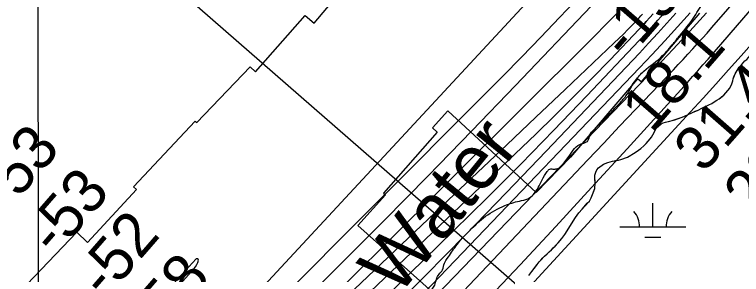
# Model space of a CAD drawing. Extents: x 3297735 to 3335592, y 670436 to 695807.
# Drawn here: x 3317585 to 3318686, y 686840 to 687234 of the extents above; entities that cross this region are included whole.
import ezdxf

# ---------------------------------------------------------------- set-up
doc = ezdxf.new("R2010")
doc.units = 0
for name, color, linetype in [('V-GRID-MAJR', 7, 'Continuous'), ('V-RIVR-EDGE', 7, 'Continuous'), ('V-RIVR-IDEN', 7, 'Continuous'), ('V-RIVR-RANG', 7, 'Continuous'), ('V-RRAP-RVMT', 7, 'Continuous'), ('V-SITE-VEGE', 7, 'Continuous'), ('V-TOPO-DPTH', 7, 'Continuous'), ('V-TOPO-MAJR', 7, 'Continuous'), ('V-TOPO-MINR', 7, 'Continuous'), ('V-TOPO-WATR', 7, 'Continuous'), ('V-WETL-SWMP', 7, 'Continuous')]:
    doc.layers.add(name, color=color, linetype=linetype)

msp = doc.modelspace()

# ---------------------------------------------------------------- linework, layer by layer
at = {"layer": 'V-GRID-MAJR'}
msp.add_lwpolyline([(3317613.2, 694012.6), (3317615, 692249.2), (3317618.1, 689185.1), (3317621.5, 685897.4), (3317623.8, 683567.3), (3317626.6, 680885.9), (3317629.4, 678140.9), (3317631.3, 676194.4), (3317631.7, 675828)], dxfattribs=at)
at = {"layer": 'V-RIVR-EDGE'}
msp.add_spline([(3314332.5, 682283.9), (3314344.9, 682287.3), (3314358.1, 682294.7), (3314374.4, 682306.3), (3314394.2, 682317.1), (3314408.2, 682327.1), (3314425.7, 682339.9), (3314434.2, 682347.6), (3314443.2, 682360.4), (3314457.6, 682381.7), (3314472.4, 682411.9), (3314491.9, 682447.1), (3314504, 682468.4), (3314519.9, 682495.5), (3314540.6, 682530.4), (3314569.8, 682579.6), (3314586.9, 682612.5), (3314605.2, 682653.6), (3314624, 682696.2), (3314633.4, 682728.3), (3314641.6, 682755.5), (3314653.6, 682774.8), (3314666.9, 682788.4), (3314689.8, 682808.9), (3314699.9, 682821.2), (3314716.6, 682840.2), (3314742.7, 682874.3), (3314774.6, 682914.1), (3314793.3, 682940.5), (3314809.2, 682961.7), (3314829.5, 682991.6), (3314848.2, 683027.2), (3314871.5, 683064.7), (3314895.3, 683112.4), (3314930.7, 683167.8), (3314952.1, 683204.2), (3315057.2, 683357.9), (3315078.2, 683381.8), (3315093, 683392.3), (3315101.1, 683395.7), (3315113.6, 683398), (3315130.2, 683396.5), (3315136.4, 683396), (3315142.6, 683398.7), (3315151.6, 683404.9), (3315173, 683426.6), (3315192.8, 683442.1), (3315207.2, 683456.4), (3315216.5, 683472.2), (3315223.5, 683484.3), (3315237.1, 683502.8), (3315242.2, 683511.4), (3315243, 683524.5), (3315244.2, 683529.2), (3315255.5, 683547.8), (3315279.6, 683579.1), (3315294, 683598.9), (3315305.3, 683613.2), (3315310, 683627.1), (3315311.9, 683637.2), (3315317.8, 683645), (3315323.6, 683648), (3315323.6, 683652.3), (3315326.3, 683655.8), (3315330.6, 683660.8), (3315336, 683665.9), (3315339.9, 683675.5), (3315343.5, 683686.4), (3315346.6, 683695.7), (3315347, 683710.4), (3315347.4, 683722.4), (3315345.1, 683737.2), (3315345.2, 683750), (3315346.8, 683761.2), (3315349.5, 683764.3), (3315349.9, 683767.4), (3315354.2, 683779), (3315358.5, 683794.5), (3315362.4, 683800.4), (3315370.1, 683808.5), (3315374.4, 683815.8), (3315383.4, 683837.9), (3315387.3, 683855), (3315387, 683864.7), (3315385, 683871.3), (3315388.1, 683875.1), (3315392.8, 683876.3), (3315394.7, 683880.9), (3315403.3, 683896.4), (3315419.3, 683923.5), (3315433.7, 683947.5), (3315437.2, 683954.5), (3315436.8, 683961.1), (3315438, 683965), (3315450.9, 683988.6), (3315458.6, 683992.5), (3315462.5, 683995.2), (3315464.1, 684002.5), (3315468.8, 684016.5), (3315478.5, 684033.5), (3315498.3, 684056.7), (3315513.5, 684070.7), (3315521.3, 684082.3), (3315523.2, 684087.3), (3315534.9, 684097.8), (3315545, 684110.5), (3315557.1, 684124.1), (3315577.7, 684151.2), (3315590.5, 684164.3), (3315598.3, 684180.2), (3315604.2, 684192.6), (3315609.6, 684201.5), (3315623.6, 684224.7), (3315637.7, 684249.9), (3315651.7, 684270.4), (3315661, 684285.9), (3315665.7, 684296.4), (3315668.8, 684306.8), (3315671.5, 684310.7), (3315680.5, 684322.7), (3315685.9, 684326.6), (3315687.5, 684332), (3315687.5, 684337.4), (3315690.6, 684340.9), (3315706.2, 684356.8), (3315715.1, 684366.8), (3315728.7, 684382.7), (3315735.3, 684392), (3315740.8, 684400.1), (3315746.2, 684410.2), (3315754, 684419.9), (3315767.6, 684436.9), (3315797.2, 684465.1), (3315824.4, 684496.9), (3315835.7, 684508.9), (3315845.4, 684518.9), (3315855.9, 684533.2), (3315917.3, 684595.9), (3315957, 684638.1), (3315987.3, 684659.7), (3316015.3, 684684.5), (3316035.1, 684702.3), (3316044.1, 684713.5), (3316063.1, 684733.6), (3316100.4, 684768.4), (3316125.3, 684791.6), (3316138.5, 684803.6), (3316151, 684823.4), (3316159.5, 684843.1), (3316165.4, 684866), (3316174, 684881.5), (3316197.7, 684908.2), (3316229.6, 684945.3), (3316249.8, 684965.1), (3316275.5, 684987.9), (3316301.5, 685015.3), (3316311.2, 685022.3), (3316314.7, 685028.1), (3316324.8, 685037), (3316331.1, 685041.3), (3316337.3, 685045.1), (3316343.9, 685050.9), (3316349.7, 685059.8), (3316371.5, 685083.4), (3316388.6, 685096.2), (3316398.7, 685107.4), (3316416.2, 685122.9), (3316443.4, 685146.1), (3316453.9, 685155.7), (3316462.8, 685158.8), (3316468.6, 685163.5), (3316479.5, 685177), (3316494.7, 685189.8), (3316513.3, 685202.1), (3316536.7, 685221.1), (3316559.2, 685238.5), (3316587.2, 685262.4), (3316636.9, 685301.5), (3316712.3, 685357.5), (3316745.3, 685385), (3316768.2, 685402.4), (3316780.7, 685413.2), (3316806.3, 685440.7), (3316819.2, 685455.4), (3316844.4, 685481.7), (3316867, 685499.5), (3316882.5, 685511.1), (3316905.8, 685537.4), (3316931.9, 685564.1), (3316969.2, 685598.5), (3316985.9, 685613.6), (3317001.9, 685628.7), (3317017.8, 685644.5), (3317028.7, 685652.6), (3317037.2, 685661.2), (3317052.8, 685673.5), (3317075.3, 685687.8), (3317092.4, 685696.3), (3317103.3, 685703.3), (3317111, 685709.8), (3317130.9, 685733.8), (3317147.6, 685754.7), (3317177.2, 685789.2), (3317206.3, 685816.6), (3317272.8, 685885.1), (3317325.7, 685938.9), (3317356.8, 685972.2), (3317386.7, 686002.3), (3317409.6, 686022.4), (3317459.4, 686063.8), (3317493.2, 686088.9), (3317516.1, 686108.7), (3317520, 686116), (3317520.4, 686123), (3317527, 686135.8), (3317538.3, 686157.1), (3317553.9, 686174.9), (3317576, 686194.2), (3317585.8, 686203.9), (3317597.1, 686222.1), (3317609.5, 686237.6), (3317632.1, 686261.9), (3317642.2, 686270.8), (3317659.2, 686280.9), (3317668.6, 686290.2), (3317678.7, 686299.4), (3317692.7, 686308.3), (3317712.1, 686324.2), (3317733.9, 686344.3), (3317749, 686362.5), (3317772.7, 686387.2), (3317794.1, 686406.6), (3317815.5, 686421.7), (3317821.7, 686429.8), (3317831.4, 686444.5), (3317837.3, 686456.9), (3317843.9, 686458.4), (3317852.4, 686461.9), (3317865.6, 686468.5), (3317881.6, 686479.3), (3317892.4, 686489.3), (3317902.6, 686501.7), (3317906.8, 686510.6), (3317912.3, 686528.8), (3317916.6, 686539.7), (3317920.9, 686544.7), (3317931.8, 686551.7), (3317955.5, 686567.5), (3317973.7, 686583), (3317980, 686591.9), (3317987.3, 686602.7), (3318007.6, 686624.8), (3318020.4, 686634.8), (3318018.5, 686637.5), (3318030.9, 686653.4), (3318034.8, 686650.7), (3318039.4, 686656.9), (3318050.3, 686664.6), (3318082.6, 686680.8), (3318124.1, 686700.9), (3318142.8, 686716), (3318149.4, 686724.1), (3318148.6, 686727.6), (3318152.1, 686732.6), (3318161.8, 686744.6), (3318168.4, 686756.2), (3318174.7, 686766.3), (3318184.4, 686779.5), (3318196.1, 686795.3), (3318211.6, 686812.7), (3318221, 686824), (3318223.7, 686833.3), (3318227.6, 686840.6), (3318232.7, 686847.2), (3318235.8, 686857.7), (3318240.1, 686864.6), (3318252.9, 686883.2), (3318274.7, 686907.6), (3318298, 686928.5), (3318327.1, 686944.7), (3318349.3, 686951.6), (3318362.1, 686955.1), (3318370.2, 686961.3), (3318383.5, 686983.7), (3318391.3, 686996.5), (3318395.1, 687000), (3318401.7, 687000), (3318407.5, 687001.1), (3318412.6, 687003.8), (3318416.5, 687008.9), (3318422.7, 687017), (3318440.6, 687037.5), (3318448.8, 687040.2), (3318453, 687042.9), (3318455.8, 687051.4), (3318462.4, 687060.3), (3318484.9, 687082.8), (3318499.3, 687098.2), (3318510.6, 687111), (3318518.8, 687124.9), (3318525, 687134.6), (3318537.8, 687148.6), (3318566.2, 687172.1), (3318582.5, 687190.7), (3318592.6, 687203.1), (3318612.5, 687228.6), (3318628.4, 687251.9), (3318642.1, 687266.6), (3318646.3, 687279.7), (3318655.7, 687290.6), (3318665, 687298.7), (3318672.8, 687309.2), (3318676.7, 687321.2), (3318685.7, 687333.9), (3318691.5, 687344.4), (3318699.3, 687352.9), (3318716.4, 687367.2), (3318716.8, 687379.2), (3318717.6, 687392), (3318724.2, 687404.8), (3318732, 687415.7), (3318742.9, 687423.8), (3318760.3, 687430.7), (3318770, 687431.1), (3318780.9, 687428.3), (3318786.7, 687436.5), (3318804.2, 687454.3), (3318817.5, 687473.2), (3318829.9, 687487.5), (3318849, 687509.6), (3318869.2, 687534.4), (3318894.1, 687564.6), (3318929.5, 687611.8), (3318945.8, 687629.2), (3318962.9, 687647), (3318977.7, 687660.5), (3318993.6, 687679.9), (3319024.4, 687709.3), (3319059.4, 687753), (3319086.2, 687782), (3319108.8, 687809.5), (3319125.9, 687827.3), (3319135.2, 687842.4), (3319146.9, 687859.4), (3319161.7, 687877.6), (3319172.6, 687889.6), (3319185.8, 687908.6), (3319206.8, 687940.7), (3319238.3, 687987.6), (3319258.2, 688014.3), (3319282.3, 688048.7), (3319299.8, 688074.3), (3319310.7, 688085.9), (3319319.6, 688093.2), (3319326.3, 688101.4), (3319337.2, 688116.1), (3319351.9, 688127.7), (3319358.9, 688137.4), (3319372.5, 688156.3), (3319390.8, 688181.1), (3319409.1, 688207), (3319418.9, 688220.6), (3319428.6, 688231), (3319452.7, 688254.6), (3319466.7, 688269.3), (3319478, 688285.6), (3319487.3, 688294.5), (3319498.2, 688304.5), (3319498.2, 688312.3), (3319502.1, 688317.3), (3319523.5, 688343.7), (3319546, 688372.3), (3319572.1, 688405.6), (3319583.4, 688420.3), (3319604.8, 688443.1), (3319614.5, 688453.9), (3319630, 688470.2), (3319645.6, 688490.3), (3319664.3, 688513.9), (3319677.9, 688534.1), (3319689.6, 688553), (3319707.1, 688579.4), (3319721.9, 688607.3)], degree=3, dxfattribs=at)
at = {"layer": 'V-RIVR-RANG'}
msp.add_line((3318635.7, 686571), (3317806.9, 687294.2), dxfattribs=at)
at = {"layer": 'V-RRAP-RVMT'}
for p, q in [((3318038.5, 687221.6), (3318100.5, 687295.1)), ((3318621.9, 687236.6), (3318533.5, 687132.3)), ((3317949.6, 687147.5), (3318025.1, 687232.9)), ((3318025.1, 687232.9), (3318038.5, 687221.6)), ((3317860.9, 687070.7), (3317941.5, 687155.3)), ((3317941.5, 687155.3), (3317949.6, 687147.5)), ((3318528.3, 687137.2), (3318426.8, 687018.2)), ((3318533.5, 687132.3), (3318528.3, 687137.2)), ((3318241.1, 687088.3), (3318217.8, 687062.7)), ((3318374.5, 686964.6), (3318241.1, 687088.3)), ((3317765.1, 686973.1), (3317858.4, 687072.6)), ((3317858.4, 687072.6), (3317860.9, 687070.7)), ((3318217.8, 687062.7), (3318224.9, 687056.3)), ((3318224.9, 687056.3), (3318143.7, 686963.4)), ((3318426.8, 687018.2), (3318374.5, 686964.6)), ((3317769.5, 686969.1), (3317765.1, 686973.1)), ((3317695.3, 686889), (3317769.5, 686969.1)), ((3318146.6, 686960.9), (3318104.5, 686914.5)), ((3318143.7, 686963.4), (3318146.6, 686960.9)), ((3317580.7, 686801.8), (3317678.9, 686904.5)), ((3317678.9, 686904.5), (3317695.3, 686889)), ((3318104.5, 686914.5), (3318242.6, 686791.7))]:
    msp.add_line(p, q, dxfattribs=at)
at = {"layer": 'V-SITE-VEGE'}
for points in [[(3318667.9, 687122.6), (3318670.9, 687129.6), (3318672.4, 687133.9), (3318673.2, 687137), (3318675.8, 687144.4), (3318680.4, 687151.9), (3318682.3, 687154.6), (3318685.8, 687158.2), (3318690.8, 687164.1), (3318693.5, 687166.4), (3318696.2, 687169.2), (3318698.9, 687172.3), (3318701.2, 687175.5), (3318703.8, 687179.8), (3318706.5, 687185.6), (3318708.4, 687191.1), (3318710.3, 687197.4), (3318712.6, 687202.8), (3318715.5, 687216.1), (3318718.1, 687226.7), (3318719.6, 687234.8)], [(3318363.7, 686838.6), (3318368.3, 686844.9), (3318376.4, 686855.5), (3318379.4, 686859.4), (3318381.8, 686862.2), (3318387.5, 686868.1), (3318391.4, 686871.6), (3318394.1, 686874.4), (3318397.9, 686877.9), (3318408, 686888.2), (3318413.7, 686894.8), (3318418.3, 686901.1), (3318434, 686926.6), (3318439.4, 686933.7), (3318444.4, 686939.2), (3318447.5, 686943.1), (3318455.2, 686951.7), (3318457.8, 686956.4), (3318463.5, 686970.5), (3318464.2, 686978.7), (3318463.4, 686986.5), (3318463.7, 686991.1), (3318465.2, 686995.4), (3318466.7, 686999), (3318469, 687002.1), (3318476.4, 687007.6), (3318483, 687010), (3318486.8, 687011.2), (3318490.3, 687012.1), (3318499.3, 687013.7), (3318502.8, 687014.5), (3318512.8, 687018.3), (3318524.8, 687025.3), (3318533, 687031.2), (3318537.6, 687035.5), (3318544.5, 687042.6), (3318549.1, 687048.5), (3318551.4, 687052), (3318555.2, 687059.8), (3318556.8, 687062.6), (3318559.8, 687065.3), (3318564.1, 687068.5), (3318567.2, 687070.1), (3318570.3, 687071.3), (3318580.8, 687073.7), (3318595.9, 687078.6), (3318603.7, 687082.2), (3318611.4, 687086.1), (3318619.9, 687089.7), (3318625.7, 687092.5), (3318636.2, 687097.3), (3318640.5, 687099.7), (3318645.5, 687102.9), (3318648.2, 687104.4), (3318651.7, 687106.8), (3318658.6, 687112.3), (3318662.1, 687115.5), (3318667.9, 687122.6)]]:
    msp.add_lwpolyline(points, dxfattribs=at)
at = {"layer": 'V-TOPO-DPTH'}
for points in [[(3317543.3, 686357.6), (3317591.7, 686405.4), (3317708.8, 686522), (3317744.6, 686557.7), (3317780.2, 686593.4), (3317815.8, 686629.3), (3317851.3, 686665.2), (3317870.7, 686684.9), (3317896.5, 686711), (3317922.3, 686737), (3317948.1, 686763.1), (3317974, 686789.1), (3318294.5, 687111.1), (3318323.7, 687140.6), (3318352.7, 687170.3), (3318381.5, 687200.2), (3318410.1, 687230.2), (3318456.3, 687278.9)], [(3318456.3, 687278.9), (3318410.1, 687230.2), (3318381.5, 687200.2), (3318352.7, 687170.3), (3318323.7, 687140.6), (3318294.5, 687111.1), (3317974, 686789.1), (3317948.1, 686763.1), (3317922.3, 686737), (3317896.5, 686711), (3317870.7, 686684.9), (3317851.3, 686665.2), (3317815.8, 686629.3), (3317780.2, 686593.4), (3317744.6, 686557.7), (3317708.8, 686522), (3317591.7, 686405.4), (3317543.3, 686357.6)], [(3317525.7, 686256.4), (3317602.3, 686334.4), (3317678.7, 686412.4), (3317947.6, 686687.7), (3317954.8, 686695.1), (3317962, 686702.4), (3317969.3, 686709.7), (3317976.6, 686717), (3318020.7, 686761), (3318050.1, 686790.2), (3318079.5, 686819.5), (3318108.8, 686848.7), (3318138.2, 686878), (3318458.6, 687197.1), (3318485.4, 687224.2), (3318511.8, 687251.6)], [(3318511.8, 687251.6), (3318485.4, 687224.2), (3318458.6, 687197.1), (3318138.2, 686878), (3318108.8, 686848.7), (3318079.5, 686819.5), (3318050.1, 686790.2), (3318020.7, 686761), (3317976.6, 686717), (3317969.3, 686709.7), (3317962, 686702.4), (3317954.8, 686695.1), (3317947.6, 686687.7), (3317678.7, 686412.4), (3317602.3, 686334.4), (3317525.7, 686256.4)], [(3317582.3, 686353.5), (3317654.4, 686426.6), (3317726.5, 686499.8), (3317798.5, 686573), (3317909.7, 686686.3), (3317926, 686702.9), (3317942.4, 686719.5), (3317958.9, 686736), (3317975.3, 686752.5), (3318077.1, 686854.3), (3318144.2, 686921.9), (3318211, 686989.8), (3318277.4, 687058.2), (3318343.4, 687127), (3318457.7, 687246.9)], [(3318457.7, 687246.9), (3318343.4, 687127), (3318277.4, 687058.2), (3318211, 686989.8), (3318144.2, 686921.9), (3318077.1, 686854.3), (3317975.3, 686752.5), (3317958.9, 686736), (3317942.4, 686719.5), (3317926, 686702.9), (3317909.7, 686686.3), (3317798.5, 686573), (3317726.5, 686499.8), (3317654.4, 686426.6), (3317582.3, 686353.5)], [(3317577.6, 686134.4), (3318044.7, 686622.9), (3318046.7, 686624.9), (3318048.7, 686627), (3318050.6, 686629), (3318052.6, 686631.1), (3318067.2, 686646.1), (3318076.5, 686655.7), (3318085.7, 686665.3), (3318095, 686674.8), (3318104.2, 686684.4), (3318530.8, 687127.8), (3318556.6, 687154.8), (3318582.2, 687182), (3318607.5, 687209.3), (3318632.7, 687236.8)], [(3318586.1, 687236.5), (3318572.6, 687221.2), (3318558.8, 687206), (3318544.9, 687190.9), (3318530.9, 687175.9), (3318389.9, 687027.4), (3318329.2, 686963.9), (3318268.1, 686900.8), (3318206.4, 686838.2), (3318144.5, 686775.9), (3318051, 686682.8), (3318035.5, 686667.3), (3318020, 686651.9), (3318004.6, 686636.5), (3317989.1, 686621), (3317875.4, 686507), (3317803, 686434.7), (3317730.3, 686362.6), (3317657.3, 686290.9), (3317584.1, 686219.4)], [(3318586.1, 687236.5), (3318572.6, 687221.2), (3318558.8, 687206), (3318544.9, 687190.9), (3318530.9, 687175.9), (3318389.9, 687027.4), (3318329.2, 686963.9), (3318268.1, 686900.8), (3318206.4, 686838.2), (3318144.5, 686775.9), (3318051, 686682.8), (3318035.5, 686667.3), (3318020, 686651.9), (3318004.6, 686636.5), (3317989.1, 686621), (3317875.4, 686507), (3317803, 686434.7), (3317730.3, 686362.6), (3317657.3, 686290.9), (3317584.1, 686219.4)], [(3318551.9, 687235.7), (3318546.7, 687229.8), (3318541.4, 687223.9), (3318536.1, 687218), (3318530.7, 687212.3), (3318486.6, 687166), (3318458.9, 687137.4), (3318430.9, 687109), (3318402.6, 687081), (3318373.9, 687053.3), (3318008.7, 686704.8)], [(3318008.7, 686704.8), (3318373.9, 687053.3), (3318402.6, 687081), (3318430.9, 687109), (3318458.9, 687137.4), (3318486.6, 687166), (3318530.7, 687212.3), (3318536.1, 687218), (3318541.4, 687223.9), (3318546.7, 687229.8), (3318551.9, 687235.7)]]:
    msp.add_lwpolyline(points, dxfattribs=at)
at = {"layer": 'V-TOPO-MAJR'}
for points in [[(3317542.9, 685961.3), (3317595.9, 686016.9), (3317649.1, 686072.3), (3317702.5, 686127.6), (3318104.3, 686541.1), (3318114.1, 686551.2), (3318124, 686561.4), (3318133.8, 686571.6), (3318143.6, 686581.8), (3318153.3, 686592), (3318163, 686602.3), (3318172.7, 686612.6), (3318182.3, 686623), (3318607.9, 687086.6), (3318627.3, 687107.9), (3318646.6, 687129.1), (3318665.7, 687150.6), (3318684.9, 687172), (3318846.2, 687354.4)], [(3317513.6, 686400.6), (3317609.1, 686490.7), (3317705.3, 686580), (3317888.1, 686747.5), (3317893.5, 686752.5), (3317898.8, 686757.5), (3317904.2, 686762.5), (3317909.5, 686767.5), (3317914.7, 686772.6), (3317919.9, 686777.7), (3317925, 686783), (3317930, 686788.3), (3318384.5, 687279.5)]]:
    msp.add_lwpolyline(points, dxfattribs=at)
at = {"layer": 'V-TOPO-MINR'}
for points in [[(3318085, 686624.8), (3318452.9, 687014.2), (3318477, 687039.6), (3318501, 687065), (3318525.1, 687090.4), (3318549.1, 687115.7), (3318582.4, 687150.8), (3318589.8, 687158.7), (3318597.2, 687166.5), (3318604.5, 687174.4), (3318611.9, 687182.4), (3318619.1, 687190.4), (3318626.4, 687198.4), (3318633.5, 687206.4), (3318640.7, 687214.6), (3319114.7, 687759.2)], [(3317383.2, 685840.2), (3317599.4, 686067.5), (3317681.9, 686154.1), (3317764.5, 686240.7), (3317847.2, 686327.1), (3317930, 686413.4), (3318056.4, 686544.9), (3318076.1, 686565.4), (3318095.7, 686586), (3318115.3, 686606.6), (3318134.9, 686627.2), (3318295.5, 686796.8), (3318350.2, 686854.9), (3318404.6, 686913.3), (3318458.6, 686972), (3318512.4, 687030.9), (3318603.6, 687131.6), (3318611.6, 687140.4), (3318619.4, 687149.2), (3318627.2, 687158.1), (3318635, 687167), (3318886.7, 687459)], [(3318456.3, 687278.9), (3318410.1, 687230.2), (3318381.5, 687200.2), (3318352.7, 687170.3), (3318323.7, 687140.6), (3318294.5, 687111.1), (3317974, 686789.1), (3317948.1, 686763.1), (3317922.3, 686737), (3317896.5, 686711), (3317870.7, 686684.9), (3317851.3, 686665.2), (3317815.8, 686629.3), (3317780.2, 686593.4), (3317744.6, 686557.7), (3317708.8, 686522), (3317591.7, 686405.4), (3317543.3, 686357.6)], [(3317525.7, 686256.4), (3317602.3, 686334.4), (3317678.7, 686412.4), (3317947.6, 686687.7), (3317954.8, 686695.1), (3317962, 686702.4), (3317969.3, 686709.7), (3317976.6, 686717), (3318020.7, 686761), (3318050.1, 686790.2), (3318079.5, 686819.5), (3318108.8, 686848.7), (3318138.2, 686878), (3318458.6, 687197.1), (3318485.4, 687224.2), (3318511.8, 687251.6)], [(3317582.3, 686353.5), (3317654.4, 686426.6), (3317726.5, 686499.8), (3317798.5, 686573), (3317909.7, 686686.3), (3317926, 686702.9), (3317942.4, 686719.5), (3317958.9, 686736), (3317975.3, 686752.5), (3318077.1, 686854.3), (3318144.2, 686921.9), (3318211, 686989.8), (3318277.4, 687058.2), (3318343.4, 687127), (3318457.7, 687246.9)], [(3317531.7, 686128.5), (3317614, 686209.8), (3317695.5, 686291.8), (3317776.6, 686374.2), (3318018.3, 686621.8), (3318026.6, 686630.4), (3318035, 686638.9), (3318043.3, 686647.4), (3318051.7, 686655.9), (3318107.7, 686712.7), (3318143.9, 686749.7), (3318180.1, 686786.8), (3318216.1, 686824), (3318251.9, 686861.4), (3318530.9, 687153.5), (3318550.4, 687174.1), (3318569.7, 687194.8), (3318588.8, 687215.7), (3318607.7, 687236.8)], [(3317561.9, 686229.2), (3317608.9, 686275.9), (3317750.3, 686416), (3317792.5, 686457.7), (3317834.6, 686499.5), (3317876.8, 686541.2), (3317919.1, 686582.9), (3317956.9, 686620.2), (3317980.2, 686643.2), (3318003.6, 686666.2), (3318027, 686689.2), (3318050.4, 686712.1), (3318249.7, 686906.6), (3318300.8, 686957), (3318351.4, 687007.8), (3318401.5, 687059.2), (3318451.2, 687111), (3318530.8, 687194.9), (3318540.3, 687205.1), (3318549.7, 687215.3), (3318559, 687225.7), (3318568.2, 687236.2)], [(3317575.8, 686287.8), (3317966.1, 686688.4), (3317968.9, 686691.2), (3317971.6, 686694), (3317974.4, 686696.8), (3317977.2, 686699.6), (3317993.9, 686716.3), (3318005.1, 686727.4), (3318016.4, 686738.4), (3318027.7, 686749.3), (3318039.1, 686760.2), (3318241.6, 686952.9), (3318285.8, 686994.9), (3318330, 687036.9), (3318374.2, 687078.9), (3318418.4, 687120.8), (3318493, 687191.6), (3318499.9, 687198.2), (3318506.7, 687204.9), (3318513.4, 687211.7), (3318520.1, 687218.5), (3318530.6, 687229.6), (3318533.2, 687232.4), (3318535.7, 687235.2)], [(3317577.6, 686134.4), (3318044.7, 686622.9), (3318046.7, 686624.9), (3318048.7, 686627), (3318050.6, 686629), (3318052.6, 686631.1), (3318067.2, 686646.1), (3318076.5, 686655.7), (3318085.7, 686665.3), (3318095, 686674.8), (3318104.2, 686684.4), (3318530.8, 687127.8), (3318556.6, 687154.8), (3318582.2, 687182), (3318607.5, 687209.3), (3318632.7, 687236.8)], [(3318008.7, 686704.8), (3318373.9, 687053.3), (3318402.6, 687081), (3318430.9, 687109), (3318458.9, 687137.4), (3318486.6, 687166), (3318530.7, 687212.3), (3318536.1, 687218), (3318541.4, 687223.9), (3318546.7, 687229.8), (3318551.9, 687235.7)], [(3317831.1, 686820.5), (3317856.7, 686849.2), (3317858.9, 686852.1), (3317860.8, 686855.2), (3317862.2, 686858.5), (3317863.3, 686862), (3317862.9, 686863.3), (3317862.3, 686864.2), (3317861.2, 686864.2), (3317859.9, 686863.8), (3317826.3, 686827.5)]]:
    msp.add_lwpolyline(points, dxfattribs=at)
at = {"layer": 'V-TOPO-WATR'}
msp.add_lwpolyline([(3317584.1, 686219.4), (3317657.3, 686290.9), (3317730.3, 686362.6), (3317803, 686434.7), (3317875.4, 686507), (3317989.1, 686621), (3318004.6, 686636.5), (3318020, 686651.9), (3318035.5, 686667.3), (3318051, 686682.8), (3318144.5, 686775.9), (3318206.4, 686838.2), (3318268.1, 686900.8), (3318329.2, 686963.9), (3318389.9, 687027.4), (3318530.9, 687175.9), (3318544.9, 687190.9), (3318558.8, 687206), (3318572.6, 687221.2), (3318586.1, 687236.5)], dxfattribs=at)
at = {"layer": 'V-WETL-SWMP'}
for p, q in [((3318551.3, 686912.4), (3318551.3, 686948.4)), ((3318501.3, 686912.4), (3318601.3, 686912.4)), ((3318539.3, 686896.9), (3318563.3, 686896.9))]:
    msp.add_line(p, q, dxfattribs=at)
for points in [[(3318615.3, 687087.7), (3318619.9, 687089.7), (3318625.7, 687092.5), (3318636.2, 687097.3), (3318640.5, 687099.7), (3318645.5, 687102.9), (3318648.2, 687104.4), (3318651.7, 687106.8), (3318655.1, 687109.6), (3318658.6, 687112.3), (3318662.1, 687115.5), (3318667.9, 687122.6), (3318670.9, 687129.6), (3318672.4, 687133.9), (3318673.2, 687137), (3318674.7, 687141.3), (3318675.8, 687144.4), (3318680.4, 687151.9), (3318682.3, 687154.6), (3318685.8, 687158.2)], [(3318363.7, 686838.6), (3318368.3, 686844.9), (3318373.7, 686852), (3318376.4, 686855.5), (3318379.4, 686859.4), (3318381.8, 686862.2), (3318384.8, 686865.3), (3318387.5, 686868.1), (3318391.4, 686871.6), (3318394.1, 686874.4), (3318397.9, 686877.9), (3318400.6, 686880.7), (3318403.3, 686883.4), (3318408, 686888.2), (3318413.7, 686894.8), (3318418.3, 686901.1), (3318434, 686926.6), (3318439.4, 686933.7), (3318444.4, 686939.2), (3318447.5, 686943.1), (3318452.1, 686948.2), (3318455.2, 686951.7), (3318457.8, 686956.4), (3318460.9, 686963.9), (3318463.5, 686970.5), (3318464.2, 686978.7), (3318463.8, 686982.2), (3318463.4, 686986.5), (3318463.7, 686991.1), (3318465.2, 686995.4), (3318466.7, 686999), (3318469, 687002.1), (3318476.4, 687007.6), (3318483, 687010), (3318486.8, 687011.2), (3318490.3, 687012.1), (3318495, 687012.9), (3318499.3, 687013.7), (3318502.8, 687014.5), (3318512.8, 687018.3), (3318524.8, 687025.3), (3318527.5, 687027.2), (3318533, 687031.2), (3318537.6, 687035.5), (3318541, 687039.1), (3318544.5, 687042.6), (3318547.2, 687046.1), (3318549.1, 687048.5), (3318551.4, 687052), (3318555.2, 687059.8), (3318556.8, 687062.6), (3318559.8, 687065.3), (3318564.1, 687068.5), (3318567.2, 687070.1), (3318570.3, 687071.3), (3318577.3, 687072.9), (3318580.8, 687073.7), (3318584.7, 687075), (3318595.9, 687078.6), (3318603.7, 687082.2), (3318606.8, 687083.8), (3318611.4, 687086.1), (3318615.3, 687087.7)]]:
    msp.add_lwpolyline(points, dxfattribs=at)
for centre, start, end in [((3318496.1, 686912.8), 359.2282, 40.7718), ((3318606.5, 686912.8), 139.2282, 180.7718)]:
    msp.add_arc(centre, 35.2, start, end, dxfattribs=at)

# ---------------------------------------------------------------- texts
at = {"layer": 'V-RIVR-IDEN'}
msp.add_text('Water ', height=83, rotation=50.8263, dxfattribs=at).set_placement((3318164.9, 686804.9))
at = {"layer": 'V-RIVR-RANG'}
for s, rotation, p in [('-15', 49.0126, (3318512.4, 687163.1)), ('18.1', 49.0126, (3318549.5, 687053.3)), ('31.4', 48.7283, (3318628.1, 686992.2)), ('28.4', 48.7283, (3318703.4, 686926.4)), ('-53', 49.0868, (3317571.1, 686932.2)), ('-53', 49.0868, (3317646.5, 686866.5)), ('-52', 49.0868, (3317722.2, 686801.2)), ('-58', 49.0868, (3317799, 686737.1))]:
    msp.add_text(s, height=67, rotation=rotation, dxfattribs=at).set_placement(p)

doc.saveas('drawing.dxf')
